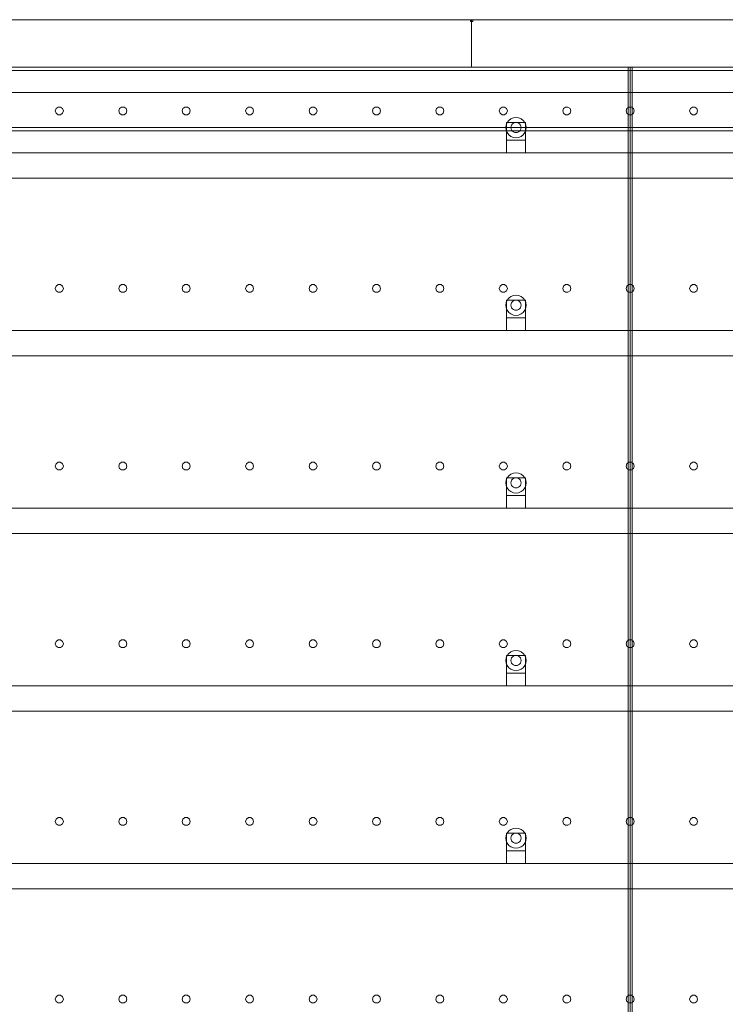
# Model space of a CAD drawing. Header units: millimetres. Extents: x -2233 to 61924, y -68080 to 6847.
# Tile 990 of 1056: x 44499 to 45611, y 1448 to 3000. Entities that reach past the tile are written whole.
import ezdxf

# ---------------------------------------------------------------- set-up
doc = ezdxf.new("R2010")
doc.units = ezdxf.units.MM
doc.layers.add('lateral_secador', color=7, linetype='Continuous', lineweight=0)

msp = doc.modelspace()

# ---------------------------------------------------------------- linework, layer by layer
at = {"layer": 'lateral_secador'}
for p, q in [((44211.134, 3000), (45211.134, 3000)), ((45209.134, 3000), (45213.134, 3000)), ((45209.134, 3000), (45209.134, 2997)), ((45209.134, 2997), (45213.134, 2997)), ((45211.134, 2925), (45211.134, 3000)), ((45211.134, 3000), (46211.134, 3000)), ((45213.134, 2997), (45213.134, 3000)), ((40461.134, 2925), (60461.134, 2925)), ((40461.134, 2920), (60461.134, 2920)), ((44211.134, 2925), (45211.134, 2925)), ((44461.134, 2925), (45461.134, 2925)), ((45211.134, 2925), (46211.134, 2925)), ((45458.134, 2925), (45464.134, 2925)), ((45458.134, 2925), (45458.134, 60)), ((45461.134, 0), (45461.134, 2925)), ((45461.134, 2925), (45661.134, 2925)), ((45464.134, 60), (45464.134, 2925)), ((40461.134, 2885), (60461.134, 2885)), ((44555.997, 2860.082), (44554.784, 2856.35)), ((44554.784, 2856.35), (44555.997, 2852.618)), ((44559.172, 2862.389), (44555.997, 2860.082)), ((44563.096, 2862.389), (44559.172, 2862.389)), ((44566.271, 2860.082), (44563.096, 2862.389)), ((44567.484, 2856.35), (44566.271, 2860.082)), ((44566.271, 2852.618), (44567.484, 2856.35)), ((44655.997, 2860.082), (44654.784, 2856.35)), ((44654.784, 2856.35), (44655.997, 2852.618)), ((44659.172, 2862.389), (44655.997, 2860.082)), ((44663.096, 2862.389), (44659.172, 2862.389)), ((44666.271, 2860.082), (44663.096, 2862.389)), ((44667.484, 2856.35), (44666.271, 2860.082)), ((44666.271, 2852.618), (44667.484, 2856.35)), ((44755.997, 2860.082), (44754.784, 2856.35)), ((44754.784, 2856.35), (44755.997, 2852.618)), ((44759.172, 2862.389), (44755.997, 2860.082)), ((44763.096, 2862.389), (44759.172, 2862.389)), ((44766.271, 2860.082), (44763.096, 2862.389)), ((44767.484, 2856.35), (44766.271, 2860.082)), ((44766.271, 2852.618), (44767.484, 2856.35)), ((44855.997, 2860.082), (44854.784, 2856.35)), ((44854.784, 2856.35), (44855.997, 2852.618)), ((44859.172, 2862.389), (44855.997, 2860.082)), ((44863.096, 2862.389), (44859.172, 2862.389)), ((44866.271, 2860.082), (44863.096, 2862.389)), ((44867.484, 2856.35), (44866.271, 2860.082)), ((44866.271, 2852.618), (44867.484, 2856.35)), ((44955.997, 2860.082), (44954.784, 2856.35)), ((44954.784, 2856.35), (44955.997, 2852.618)), ((44959.172, 2862.389), (44955.997, 2860.082)), ((44963.096, 2862.389), (44959.172, 2862.389)), ((44966.271, 2860.082), (44963.096, 2862.389)), ((44967.484, 2856.35), (44966.271, 2860.082)), ((44966.271, 2852.618), (44967.484, 2856.35)), ((45055.997, 2860.082), (45054.784, 2856.35)), ((45054.784, 2856.35), (45055.997, 2852.618)), ((45059.172, 2862.389), (45055.997, 2860.082)), ((45063.096, 2862.389), (45059.172, 2862.389)), ((45066.271, 2860.082), (45063.096, 2862.389)), ((45067.484, 2856.35), (45066.271, 2860.082)), ((45066.271, 2852.618), (45067.484, 2856.35)), ((45155.997, 2860.082), (45154.784, 2856.35)), ((45154.784, 2856.35), (45155.997, 2852.618)), ((45159.172, 2862.389), (45155.997, 2860.082)), ((45163.096, 2862.389), (45159.172, 2862.389)), ((45166.271, 2860.082), (45163.096, 2862.389)), ((45167.484, 2856.35), (45166.271, 2860.082)), ((45166.271, 2852.618), (45167.484, 2856.35)), ((45255.997, 2860.082), (45254.784, 2856.35)), ((45254.784, 2856.35), (45255.997, 2852.618)), ((45259.172, 2862.389), (45255.997, 2860.082)), ((45263.096, 2862.389), (45259.172, 2862.389)), ((45266.271, 2860.082), (45263.096, 2862.389)), ((45267.484, 2856.35), (45266.271, 2860.082)), ((45266.271, 2852.618), (45267.484, 2856.35)), ((45355.997, 2860.082), (45354.784, 2856.35)), ((45354.784, 2856.35), (45355.997, 2852.618)), ((45359.172, 2862.389), (45355.997, 2860.082)), ((45363.096, 2862.389), (45359.172, 2862.389)), ((45366.271, 2860.082), (45363.096, 2862.389)), ((45367.484, 2856.35), (45366.271, 2860.082)), ((45366.271, 2852.618), (45367.484, 2856.35)), ((45455.997, 2860.082), (45454.784, 2856.35)), ((45454.784, 2856.35), (45455.997, 2852.618)), ((45459.172, 2862.389), (45455.997, 2860.082)), ((45463.096, 2862.389), (45459.172, 2862.389)), ((45466.271, 2860.082), (45463.096, 2862.389)), ((45467.484, 2856.35), (45466.271, 2860.082)), ((45466.271, 2852.618), (45467.484, 2856.35)), ((45555.997, 2860.082), (45554.784, 2856.35)), ((45554.784, 2856.35), (45555.997, 2852.618)), ((45559.172, 2862.389), (45555.997, 2860.082)), ((45563.096, 2862.389), (45559.172, 2862.389)), ((45566.271, 2860.082), (45563.096, 2862.389)), ((45567.484, 2856.35), (45566.271, 2860.082)), ((45566.271, 2852.618), (45567.484, 2856.35)), ((44555.997, 2852.618), (44559.172, 2850.311)), ((44559.172, 2850.311), (44563.096, 2850.311)), ((44563.096, 2850.311), (44566.271, 2852.618)), ((44655.997, 2852.618), (44659.172, 2850.311)), ((44659.172, 2850.311), (44663.096, 2850.311)), ((44663.096, 2850.311), (44666.271, 2852.618)), ((44755.997, 2852.618), (44759.172, 2850.311)), ((44759.172, 2850.311), (44763.096, 2850.311)), ((44763.096, 2850.311), (44766.271, 2852.618)), ((44855.997, 2852.618), (44859.172, 2850.311)), ((44859.172, 2850.311), (44863.096, 2850.311)), ((44863.096, 2850.311), (44866.271, 2852.618)), ((44955.997, 2852.618), (44959.172, 2850.311)), ((44959.172, 2850.311), (44963.096, 2850.311)), ((44963.096, 2850.311), (44966.271, 2852.618)), ((45055.997, 2852.618), (45059.172, 2850.311)), ((45059.172, 2850.311), (45063.096, 2850.311)), ((45063.096, 2850.311), (45066.271, 2852.618)), ((45155.997, 2852.618), (45159.172, 2850.311)), ((45159.172, 2850.311), (45163.096, 2850.311)), ((45163.096, 2850.311), (45166.271, 2852.618)), ((45255.997, 2852.618), (45259.172, 2850.311)), ((45259.172, 2850.311), (45263.096, 2850.311)), ((45263.096, 2850.311), (45266.271, 2852.618)), ((45269.82, 2841.314), (45267.277, 2838)), ((45273.134, 2843.856), (45269.82, 2841.314)), ((45276.993, 2845.455), (45273.134, 2843.856)), ((45281.134, 2846), (45276.993, 2845.455)), ((45285.275, 2845.455), (45281.134, 2846)), ((45289.134, 2843.856), (45285.275, 2845.455)), ((45292.448, 2841.314), (45289.134, 2843.856)), ((45294.99, 2838), (45292.448, 2841.314)), ((45355.997, 2852.618), (45359.172, 2850.311)), ((45359.172, 2850.311), (45363.096, 2850.311)), ((45363.096, 2850.311), (45366.271, 2852.618)), ((45455.997, 2852.618), (45459.172, 2850.311)), ((45459.172, 2850.311), (45463.096, 2850.311)), ((45463.096, 2850.311), (45466.271, 2852.618)), ((45555.997, 2852.618), (45559.172, 2850.311)), ((45559.172, 2850.311), (45563.096, 2850.311)), ((45563.096, 2850.311), (45566.271, 2852.618)), ((40461.134, 2830), (60461.134, 2830)), ((40461.134, 2825), (60461.134, 2825)), ((45265.679, 2834.141), (45265.134, 2830)), ((45265.134, 2830), (45265.679, 2825.859)), ((45267.277, 2838), (45265.679, 2834.141)), ((45265.679, 2825.859), (45267.277, 2822)), ((45266.134, 2838), (45296.134, 2838)), ((45266.134, 2838), (45266.134, 2810)), ((45273.406, 2832.071), (45273.134, 2830)), ((45273.134, 2830), (45273.406, 2827.929)), ((45274.206, 2834), (45273.406, 2832.071)), ((45273.406, 2827.929), (45274.206, 2826)), ((45275.477, 2835.657), (45274.206, 2834)), ((45274.206, 2826), (45275.477, 2824.343)), ((45277.134, 2836.928), (45275.477, 2835.657)), ((45279.063, 2837.727), (45277.134, 2836.928)), ((45281.134, 2838), (45279.063, 2837.727)), ((45283.204, 2837.727), (45281.134, 2838)), ((45285.134, 2836.928), (45283.204, 2837.727)), ((45286.791, 2835.657), (45285.134, 2836.928)), ((45288.062, 2834), (45286.791, 2835.657)), ((45286.791, 2824.343), (45288.062, 2826)), ((45288.861, 2832.071), (45288.062, 2834)), ((45288.062, 2826), (45288.861, 2827.929)), ((45289.134, 2830), (45288.861, 2832.071)), ((45288.861, 2827.929), (45289.134, 2830)), ((45296.589, 2834.141), (45294.99, 2838)), ((45294.99, 2822), (45296.589, 2825.859)), ((45296.134, 2810), (45296.134, 2838)), ((45297.134, 2830), (45296.589, 2834.141)), ((45296.589, 2825.859), (45297.134, 2830)), ((45266.134, 2810), (45296.134, 2810)), ((45266.134, 2810), (45266.134, 2790)), ((45267.277, 2822), (45269.82, 2818.686)), ((45269.82, 2818.686), (45273.134, 2816.144)), ((45273.134, 2816.144), (45276.993, 2814.545)), ((45275.477, 2824.343), (45277.134, 2823.072)), ((45276.993, 2814.545), (45281.134, 2814)), ((45277.134, 2823.072), (45279.063, 2822.273)), ((45279.063, 2822.273), (45281.134, 2822)), ((45281.134, 2822), (45283.204, 2822.273)), ((45281.134, 2814), (45285.275, 2814.545)), ((45283.204, 2822.273), (45285.134, 2823.072)), ((45285.134, 2823.072), (45286.791, 2824.343)), ((45285.275, 2814.545), (45289.134, 2816.144)), ((45289.134, 2816.144), (45292.448, 2818.686)), ((45292.448, 2818.686), (45294.99, 2822)), ((45296.134, 2790), (45296.134, 2810)), ((40811.134, 2790), (60111.134, 2790)), ((45266.134, 2790), (45296.134, 2790)), ((40811.134, 2750), (60111.134, 2750)), ((44555.997, 2580.082), (44554.784, 2576.35)), ((44554.784, 2576.35), (44555.997, 2572.618)), ((44559.172, 2582.389), (44555.997, 2580.082)), ((44563.096, 2582.389), (44559.172, 2582.389)), ((44566.271, 2580.082), (44563.096, 2582.389)), ((44567.484, 2576.35), (44566.271, 2580.082)), ((44566.271, 2572.618), (44567.484, 2576.35)), ((44655.997, 2580.082), (44654.784, 2576.35)), ((44654.784, 2576.35), (44655.997, 2572.618)), ((44659.172, 2582.389), (44655.997, 2580.082)), ((44663.096, 2582.389), (44659.172, 2582.389)), ((44666.271, 2580.082), (44663.096, 2582.389)), ((44667.484, 2576.35), (44666.271, 2580.082)), ((44666.271, 2572.618), (44667.484, 2576.35)), ((44755.997, 2580.082), (44754.784, 2576.35)), ((44754.784, 2576.35), (44755.997, 2572.618)), ((44759.172, 2582.389), (44755.997, 2580.082)), ((44763.096, 2582.389), (44759.172, 2582.389)), ((44766.271, 2580.082), (44763.096, 2582.389)), ((44767.484, 2576.35), (44766.271, 2580.082)), ((44766.271, 2572.618), (44767.484, 2576.35)), ((44855.997, 2580.082), (44854.784, 2576.35)), ((44854.784, 2576.35), (44855.997, 2572.618)), ((44859.172, 2582.389), (44855.997, 2580.082)), ((44863.096, 2582.389), (44859.172, 2582.389)), ((44866.271, 2580.082), (44863.096, 2582.389)), ((44867.484, 2576.35), (44866.271, 2580.082)), ((44866.271, 2572.618), (44867.484, 2576.35)), ((44955.997, 2580.082), (44954.784, 2576.35)), ((44954.784, 2576.35), (44955.997, 2572.618)), ((44959.172, 2582.389), (44955.997, 2580.082)), ((44963.096, 2582.389), (44959.172, 2582.389)), ((44966.271, 2580.082), (44963.096, 2582.389)), ((44967.484, 2576.35), (44966.271, 2580.082)), ((44966.271, 2572.618), (44967.484, 2576.35)), ((45055.997, 2580.082), (45054.784, 2576.35)), ((45054.784, 2576.35), (45055.997, 2572.618)), ((45059.172, 2582.389), (45055.997, 2580.082)), ((45063.096, 2582.389), (45059.172, 2582.389)), ((45066.271, 2580.082), (45063.096, 2582.389)), ((45067.484, 2576.35), (45066.271, 2580.082)), ((45066.271, 2572.618), (45067.484, 2576.35)), ((45155.997, 2580.082), (45154.784, 2576.35)), ((45154.784, 2576.35), (45155.997, 2572.618)), ((45159.172, 2582.389), (45155.997, 2580.082)), ((45163.096, 2582.389), (45159.172, 2582.389)), ((45166.271, 2580.082), (45163.096, 2582.389)), ((45167.484, 2576.35), (45166.271, 2580.082)), ((45166.271, 2572.618), (45167.484, 2576.35)), ((45255.997, 2580.082), (45254.784, 2576.35)), ((45254.784, 2576.35), (45255.997, 2572.618)), ((45259.172, 2582.389), (45255.997, 2580.082)), ((45263.096, 2582.389), (45259.172, 2582.389)), ((45266.271, 2580.082), (45263.096, 2582.389)), ((45267.484, 2576.35), (45266.271, 2580.082)), ((45266.271, 2572.618), (45267.484, 2576.35)), ((45355.997, 2580.082), (45354.784, 2576.35)), ((45354.784, 2576.35), (45355.997, 2572.618)), ((45359.172, 2582.389), (45355.997, 2580.082)), ((45363.096, 2582.389), (45359.172, 2582.389)), ((45366.271, 2580.082), (45363.096, 2582.389)), ((45367.484, 2576.35), (45366.271, 2580.082)), ((45366.271, 2572.618), (45367.484, 2576.35)), ((45455.997, 2580.082), (45454.784, 2576.35)), ((45454.784, 2576.35), (45455.997, 2572.618)), ((45459.172, 2582.389), (45455.997, 2580.082)), ((45463.096, 2582.389), (45459.172, 2582.389)), ((45466.271, 2580.082), (45463.096, 2582.389)), ((45467.484, 2576.35), (45466.271, 2580.082)), ((45466.271, 2572.618), (45467.484, 2576.35)), ((45555.997, 2580.082), (45554.784, 2576.35)), ((45554.784, 2576.35), (45555.997, 2572.618)), ((45559.172, 2582.389), (45555.997, 2580.082)), ((45563.096, 2582.389), (45559.172, 2582.389)), ((45566.271, 2580.082), (45563.096, 2582.389)), ((45567.484, 2576.35), (45566.271, 2580.082)), ((45566.271, 2572.618), (45567.484, 2576.35)), ((44555.997, 2572.618), (44559.172, 2570.311)), ((44559.172, 2570.311), (44563.096, 2570.311)), ((44563.096, 2570.311), (44566.271, 2572.618)), ((44655.997, 2572.618), (44659.172, 2570.311)), ((44659.172, 2570.311), (44663.096, 2570.311)), ((44663.096, 2570.311), (44666.271, 2572.618)), ((44755.997, 2572.618), (44759.172, 2570.311)), ((44759.172, 2570.311), (44763.096, 2570.311)), ((44763.096, 2570.311), (44766.271, 2572.618)), ((44855.997, 2572.618), (44859.172, 2570.311)), ((44859.172, 2570.311), (44863.096, 2570.311)), ((44863.096, 2570.311), (44866.271, 2572.618)), ((44955.997, 2572.618), (44959.172, 2570.311)), ((44959.172, 2570.311), (44963.096, 2570.311)), ((44963.096, 2570.311), (44966.271, 2572.618)), ((45055.997, 2572.618), (45059.172, 2570.311)), ((45059.172, 2570.311), (45063.096, 2570.311)), ((45063.096, 2570.311), (45066.271, 2572.618)), ((45155.997, 2572.618), (45159.172, 2570.311)), ((45159.172, 2570.311), (45163.096, 2570.311)), ((45163.096, 2570.311), (45166.271, 2572.618)), ((45255.997, 2572.618), (45259.172, 2570.311)), ((45259.172, 2570.311), (45263.096, 2570.311)), ((45263.096, 2570.311), (45266.271, 2572.618)), ((45269.82, 2561.314), (45267.277, 2558)), ((45273.134, 2563.856), (45269.82, 2561.314)), ((45276.993, 2565.455), (45273.134, 2563.856)), ((45281.134, 2566), (45276.993, 2565.455)), ((45285.275, 2565.455), (45281.134, 2566)), ((45289.134, 2563.856), (45285.275, 2565.455)), ((45292.448, 2561.314), (45289.134, 2563.856)), ((45294.99, 2558), (45292.448, 2561.314)), ((45355.997, 2572.618), (45359.172, 2570.311)), ((45359.172, 2570.311), (45363.096, 2570.311)), ((45363.096, 2570.311), (45366.271, 2572.618)), ((45455.997, 2572.618), (45459.172, 2570.311)), ((45459.172, 2570.311), (45463.096, 2570.311)), ((45463.096, 2570.311), (45466.271, 2572.618)), ((45555.997, 2572.618), (45559.172, 2570.311)), ((45559.172, 2570.311), (45563.096, 2570.311)), ((45563.096, 2570.311), (45566.271, 2572.618)), ((45265.679, 2554.141), (45265.134, 2550)), ((45265.134, 2550), (45265.679, 2545.859)), ((45267.277, 2558), (45265.679, 2554.141)), ((45265.679, 2545.859), (45267.277, 2542)), ((45266.134, 2558), (45296.134, 2558)), ((45266.134, 2558), (45266.134, 2530)), ((45273.406, 2552.071), (45273.134, 2550)), ((45273.134, 2550), (45273.406, 2547.929)), ((45274.206, 2554), (45273.406, 2552.071)), ((45273.406, 2547.929), (45274.206, 2546)), ((45275.477, 2555.657), (45274.206, 2554)), ((45274.206, 2546), (45275.477, 2544.343)), ((45277.134, 2556.928), (45275.477, 2555.657)), ((45279.063, 2557.727), (45277.134, 2556.928)), ((45281.134, 2558), (45279.063, 2557.727)), ((45283.204, 2557.727), (45281.134, 2558)), ((45285.134, 2556.928), (45283.204, 2557.727)), ((45286.791, 2555.657), (45285.134, 2556.928)), ((45288.062, 2554), (45286.791, 2555.657)), ((45286.791, 2544.343), (45288.062, 2546)), ((45288.861, 2552.071), (45288.062, 2554)), ((45288.062, 2546), (45288.861, 2547.929)), ((45289.134, 2550), (45288.861, 2552.071)), ((45288.861, 2547.929), (45289.134, 2550)), ((45296.589, 2554.141), (45294.99, 2558)), ((45294.99, 2542), (45296.589, 2545.859)), ((45296.134, 2530), (45296.134, 2558)), ((45297.134, 2550), (45296.589, 2554.141)), ((45296.589, 2545.859), (45297.134, 2550)), ((45266.134, 2530), (45296.134, 2530)), ((45266.134, 2530), (45266.134, 2510)), ((45267.277, 2542), (45269.82, 2538.686)), ((45269.82, 2538.686), (45273.134, 2536.144)), ((45273.134, 2536.144), (45276.993, 2534.545)), ((45275.477, 2544.343), (45277.134, 2543.072)), ((45276.993, 2534.545), (45281.134, 2534)), ((45277.134, 2543.072), (45279.063, 2542.273)), ((45279.063, 2542.273), (45281.134, 2542)), ((45281.134, 2542), (45283.204, 2542.273)), ((45281.134, 2534), (45285.275, 2534.545)), ((45283.204, 2542.273), (45285.134, 2543.072)), ((45285.134, 2543.072), (45286.791, 2544.343)), ((45285.275, 2534.545), (45289.134, 2536.144)), ((45289.134, 2536.144), (45292.448, 2538.686)), ((45292.448, 2538.686), (45294.99, 2542)), ((45296.134, 2510), (45296.134, 2530)), ((40811.134, 2510), (60111.134, 2510)), ((45266.134, 2510), (45296.134, 2510)), ((40811.134, 2470), (60111.134, 2470)), ((44555.997, 2300.082), (44554.784, 2296.35)), ((44559.172, 2302.389), (44555.997, 2300.082)), ((44563.096, 2302.389), (44559.172, 2302.389)), ((44566.271, 2300.082), (44563.096, 2302.389)), ((44567.484, 2296.35), (44566.271, 2300.082)), ((44655.997, 2300.082), (44654.784, 2296.35)), ((44659.172, 2302.389), (44655.997, 2300.082)), ((44663.096, 2302.389), (44659.172, 2302.389)), ((44666.271, 2300.082), (44663.096, 2302.389)), ((44667.484, 2296.35), (44666.271, 2300.082)), ((44755.997, 2300.082), (44754.784, 2296.35)), ((44759.172, 2302.389), (44755.997, 2300.082)), ((44763.096, 2302.389), (44759.172, 2302.389)), ((44766.271, 2300.082), (44763.096, 2302.389)), ((44767.484, 2296.35), (44766.271, 2300.082)), ((44855.997, 2300.082), (44854.784, 2296.35)), ((44859.172, 2302.389), (44855.997, 2300.082)), ((44863.096, 2302.389), (44859.172, 2302.389)), ((44866.271, 2300.082), (44863.096, 2302.389)), ((44867.484, 2296.35), (44866.271, 2300.082)), ((44955.997, 2300.082), (44954.784, 2296.35)), ((44959.172, 2302.389), (44955.997, 2300.082)), ((44963.096, 2302.389), (44959.172, 2302.389)), ((44966.271, 2300.082), (44963.096, 2302.389)), ((44967.484, 2296.35), (44966.271, 2300.082)), ((45055.997, 2300.082), (45054.784, 2296.35)), ((45059.172, 2302.389), (45055.997, 2300.082)), ((45063.096, 2302.389), (45059.172, 2302.389)), ((45066.271, 2300.082), (45063.096, 2302.389)), ((45067.484, 2296.35), (45066.271, 2300.082)), ((45155.997, 2300.082), (45154.784, 2296.35)), ((45159.172, 2302.389), (45155.997, 2300.082)), ((45163.096, 2302.389), (45159.172, 2302.389)), ((45166.271, 2300.082), (45163.096, 2302.389)), ((45167.484, 2296.35), (45166.271, 2300.082)), ((45255.997, 2300.082), (45254.784, 2296.35)), ((45259.172, 2302.389), (45255.997, 2300.082)), ((45263.096, 2302.389), (45259.172, 2302.389)), ((45266.271, 2300.082), (45263.096, 2302.389)), ((45267.484, 2296.35), (45266.271, 2300.082)), ((45355.997, 2300.082), (45354.784, 2296.35)), ((45359.172, 2302.389), (45355.997, 2300.082)), ((45363.096, 2302.389), (45359.172, 2302.389)), ((45366.271, 2300.082), (45363.096, 2302.389)), ((45367.484, 2296.35), (45366.271, 2300.082)), ((45455.997, 2300.082), (45454.784, 2296.35)), ((45459.172, 2302.389), (45455.997, 2300.082)), ((45463.096, 2302.389), (45459.172, 2302.389)), ((45466.271, 2300.082), (45463.096, 2302.389)), ((45467.484, 2296.35), (45466.271, 2300.082)), ((45555.997, 2300.082), (45554.784, 2296.35)), ((45559.172, 2302.389), (45555.997, 2300.082)), ((45563.096, 2302.389), (45559.172, 2302.389)), ((45566.271, 2300.082), (45563.096, 2302.389)), ((45567.484, 2296.35), (45566.271, 2300.082)), ((44554.784, 2296.35), (44555.997, 2292.618)), ((44555.997, 2292.618), (44559.172, 2290.311)), ((44559.172, 2290.311), (44563.096, 2290.311)), ((44563.096, 2290.311), (44566.271, 2292.618)), ((44566.271, 2292.618), (44567.484, 2296.35)), ((44654.784, 2296.35), (44655.997, 2292.618)), ((44655.997, 2292.618), (44659.172, 2290.311)), ((44659.172, 2290.311), (44663.096, 2290.311)), ((44663.096, 2290.311), (44666.271, 2292.618)), ((44666.271, 2292.618), (44667.484, 2296.35)), ((44754.784, 2296.35), (44755.997, 2292.618)), ((44755.997, 2292.618), (44759.172, 2290.311)), ((44759.172, 2290.311), (44763.096, 2290.311)), ((44763.096, 2290.311), (44766.271, 2292.618)), ((44766.271, 2292.618), (44767.484, 2296.35)), ((44854.784, 2296.35), (44855.997, 2292.618)), ((44855.997, 2292.618), (44859.172, 2290.311)), ((44859.172, 2290.311), (44863.096, 2290.311)), ((44863.096, 2290.311), (44866.271, 2292.618)), ((44866.271, 2292.618), (44867.484, 2296.35)), ((44954.784, 2296.35), (44955.997, 2292.618)), ((44955.997, 2292.618), (44959.172, 2290.311)), ((44959.172, 2290.311), (44963.096, 2290.311)), ((44963.096, 2290.311), (44966.271, 2292.618)), ((44966.271, 2292.618), (44967.484, 2296.35)), ((45054.784, 2296.35), (45055.997, 2292.618)), ((45055.997, 2292.618), (45059.172, 2290.311)), ((45059.172, 2290.311), (45063.096, 2290.311)), ((45063.096, 2290.311), (45066.271, 2292.618)), ((45066.271, 2292.618), (45067.484, 2296.35)), ((45154.784, 2296.35), (45155.997, 2292.618)), ((45155.997, 2292.618), (45159.172, 2290.311)), ((45159.172, 2290.311), (45163.096, 2290.311)), ((45163.096, 2290.311), (45166.271, 2292.618)), ((45166.271, 2292.618), (45167.484, 2296.35)), ((45254.784, 2296.35), (45255.997, 2292.618)), ((45255.997, 2292.618), (45259.172, 2290.311)), ((45259.172, 2290.311), (45263.096, 2290.311)), ((45263.096, 2290.311), (45266.271, 2292.618)), ((45266.271, 2292.618), (45267.484, 2296.35)), ((45269.82, 2281.314), (45267.277, 2278)), ((45273.134, 2283.856), (45269.82, 2281.314)), ((45276.993, 2285.455), (45273.134, 2283.856)), ((45281.134, 2286), (45276.993, 2285.455)), ((45285.275, 2285.455), (45281.134, 2286)), ((45289.134, 2283.856), (45285.275, 2285.455)), ((45292.448, 2281.314), (45289.134, 2283.856)), ((45294.99, 2278), (45292.448, 2281.314)), ((45354.784, 2296.35), (45355.997, 2292.618)), ((45355.997, 2292.618), (45359.172, 2290.311)), ((45359.172, 2290.311), (45363.096, 2290.311)), ((45363.096, 2290.311), (45366.271, 2292.618)), ((45366.271, 2292.618), (45367.484, 2296.35)), ((45454.784, 2296.35), (45455.997, 2292.618)), ((45455.997, 2292.618), (45459.172, 2290.311)), ((45459.172, 2290.311), (45463.096, 2290.311)), ((45463.096, 2290.311), (45466.271, 2292.618)), ((45466.271, 2292.618), (45467.484, 2296.35)), ((45554.784, 2296.35), (45555.997, 2292.618)), ((45555.997, 2292.618), (45559.172, 2290.311)), ((45559.172, 2290.311), (45563.096, 2290.311)), ((45563.096, 2290.311), (45566.271, 2292.618)), ((45566.271, 2292.618), (45567.484, 2296.35)), ((45265.679, 2274.141), (45265.134, 2270)), ((45265.134, 2270), (45265.679, 2265.859)), ((45267.277, 2278), (45265.679, 2274.141)), ((45265.679, 2265.859), (45267.277, 2262)), ((45266.134, 2278), (45296.134, 2278)), ((45266.134, 2278), (45266.134, 2250)), ((45273.406, 2272.071), (45273.134, 2270)), ((45273.134, 2270), (45273.406, 2267.929)), ((45274.206, 2274), (45273.406, 2272.071)), ((45273.406, 2267.929), (45274.206, 2266)), ((45275.477, 2275.657), (45274.206, 2274)), ((45274.206, 2266), (45275.477, 2264.343)), ((45277.134, 2276.928), (45275.477, 2275.657)), ((45279.063, 2277.727), (45277.134, 2276.928)), ((45281.134, 2278), (45279.063, 2277.727)), ((45283.204, 2277.727), (45281.134, 2278)), ((45285.134, 2276.928), (45283.204, 2277.727)), ((45286.791, 2275.657), (45285.134, 2276.928)), ((45288.062, 2274), (45286.791, 2275.657)), ((45286.791, 2264.343), (45288.062, 2266)), ((45288.861, 2272.071), (45288.062, 2274)), ((45288.062, 2266), (45288.861, 2267.929)), ((45289.134, 2270), (45288.861, 2272.071)), ((45288.861, 2267.929), (45289.134, 2270)), ((45296.589, 2274.141), (45294.99, 2278)), ((45294.99, 2262), (45296.589, 2265.859)), ((45296.134, 2250), (45296.134, 2278)), ((45297.134, 2270), (45296.589, 2274.141)), ((45296.589, 2265.859), (45297.134, 2270)), ((45267.277, 2262), (45269.82, 2258.686)), ((45269.82, 2258.686), (45273.134, 2256.144)), ((45273.134, 2256.144), (45276.993, 2254.545)), ((45275.477, 2264.343), (45277.134, 2263.072)), ((45276.993, 2254.545), (45281.134, 2254)), ((45277.134, 2263.072), (45279.063, 2262.273)), ((45279.063, 2262.273), (45281.134, 2262)), ((45281.134, 2262), (45283.204, 2262.273)), ((45281.134, 2254), (45285.275, 2254.545)), ((45283.204, 2262.273), (45285.134, 2263.072)), ((45285.134, 2263.072), (45286.791, 2264.343)), ((45285.275, 2254.545), (45289.134, 2256.144)), ((45289.134, 2256.144), (45292.448, 2258.686)), ((45292.448, 2258.686), (45294.99, 2262)), ((45266.134, 2250), (45296.134, 2250)), ((45266.134, 2250), (45266.134, 2230)), ((45296.134, 2230), (45296.134, 2250)), ((40811.134, 2230), (60111.134, 2230)), ((45266.134, 2230), (45296.134, 2230)), ((40811.134, 2190), (60111.134, 2190)), ((44555.997, 2020.082), (44554.784, 2016.35)), ((44559.172, 2022.389), (44555.997, 2020.082)), ((44563.096, 2022.389), (44559.172, 2022.389)), ((44566.271, 2020.082), (44563.096, 2022.389)), ((44567.484, 2016.35), (44566.271, 2020.082)), ((44655.997, 2020.082), (44654.784, 2016.35)), ((44659.172, 2022.389), (44655.997, 2020.082)), ((44663.096, 2022.389), (44659.172, 2022.389)), ((44666.271, 2020.082), (44663.096, 2022.389)), ((44667.484, 2016.35), (44666.271, 2020.082)), ((44755.997, 2020.082), (44754.784, 2016.35)), ((44759.172, 2022.389), (44755.997, 2020.082)), ((44763.096, 2022.389), (44759.172, 2022.389)), ((44766.271, 2020.082), (44763.096, 2022.389)), ((44767.484, 2016.35), (44766.271, 2020.082)), ((44855.997, 2020.082), (44854.784, 2016.35)), ((44859.172, 2022.389), (44855.997, 2020.082)), ((44863.096, 2022.389), (44859.172, 2022.389)), ((44866.271, 2020.082), (44863.096, 2022.389)), ((44867.484, 2016.35), (44866.271, 2020.082)), ((44955.997, 2020.082), (44954.784, 2016.35)), ((44959.172, 2022.389), (44955.997, 2020.082)), ((44963.096, 2022.389), (44959.172, 2022.389)), ((44966.271, 2020.082), (44963.096, 2022.389)), ((44967.484, 2016.35), (44966.271, 2020.082)), ((45055.997, 2020.082), (45054.784, 2016.35)), ((45059.172, 2022.389), (45055.997, 2020.082)), ((45063.096, 2022.389), (45059.172, 2022.389)), ((45066.271, 2020.082), (45063.096, 2022.389)), ((45067.484, 2016.35), (45066.271, 2020.082)), ((45155.997, 2020.082), (45154.784, 2016.35)), ((45159.172, 2022.389), (45155.997, 2020.082)), ((45163.096, 2022.389), (45159.172, 2022.389)), ((45166.271, 2020.082), (45163.096, 2022.389)), ((45167.484, 2016.35), (45166.271, 2020.082)), ((45255.997, 2020.082), (45254.784, 2016.35)), ((45259.172, 2022.389), (45255.997, 2020.082)), ((45263.096, 2022.389), (45259.172, 2022.389)), ((45266.271, 2020.082), (45263.096, 2022.389)), ((45267.484, 2016.35), (45266.271, 2020.082)), ((45355.997, 2020.082), (45354.784, 2016.35)), ((45359.172, 2022.389), (45355.997, 2020.082)), ((45363.096, 2022.389), (45359.172, 2022.389)), ((45366.271, 2020.082), (45363.096, 2022.389)), ((45367.484, 2016.35), (45366.271, 2020.082)), ((45455.997, 2020.082), (45454.784, 2016.35)), ((45459.172, 2022.389), (45455.997, 2020.082)), ((45463.096, 2022.389), (45459.172, 2022.389)), ((45466.271, 2020.082), (45463.096, 2022.389)), ((45467.484, 2016.35), (45466.271, 2020.082)), ((45555.997, 2020.082), (45554.784, 2016.35)), ((45559.172, 2022.389), (45555.997, 2020.082)), ((45563.096, 2022.389), (45559.172, 2022.389)), ((45566.271, 2020.082), (45563.096, 2022.389)), ((45567.484, 2016.35), (45566.271, 2020.082)), ((44554.784, 2016.35), (44555.997, 2012.618)), ((44555.997, 2012.618), (44559.172, 2010.311)), ((44559.172, 2010.311), (44563.096, 2010.311)), ((44563.096, 2010.311), (44566.271, 2012.618)), ((44566.271, 2012.618), (44567.484, 2016.35)), ((44654.784, 2016.35), (44655.997, 2012.618)), ((44655.997, 2012.618), (44659.172, 2010.311)), ((44659.172, 2010.311), (44663.096, 2010.311)), ((44663.096, 2010.311), (44666.271, 2012.618)), ((44666.271, 2012.618), (44667.484, 2016.35)), ((44754.784, 2016.35), (44755.997, 2012.618)), ((44755.997, 2012.618), (44759.172, 2010.311)), ((44759.172, 2010.311), (44763.096, 2010.311)), ((44763.096, 2010.311), (44766.271, 2012.618)), ((44766.271, 2012.618), (44767.484, 2016.35)), ((44854.784, 2016.35), (44855.997, 2012.618)), ((44855.997, 2012.618), (44859.172, 2010.311)), ((44859.172, 2010.311), (44863.096, 2010.311)), ((44863.096, 2010.311), (44866.271, 2012.618)), ((44866.271, 2012.618), (44867.484, 2016.35)), ((44954.784, 2016.35), (44955.997, 2012.618)), ((44955.997, 2012.618), (44959.172, 2010.311)), ((44959.172, 2010.311), (44963.096, 2010.311)), ((44963.096, 2010.311), (44966.271, 2012.618)), ((44966.271, 2012.618), (44967.484, 2016.35)), ((45054.784, 2016.35), (45055.997, 2012.618)), ((45055.997, 2012.618), (45059.172, 2010.311)), ((45059.172, 2010.311), (45063.096, 2010.311)), ((45063.096, 2010.311), (45066.271, 2012.618)), ((45066.271, 2012.618), (45067.484, 2016.35)), ((45154.784, 2016.35), (45155.997, 2012.618)), ((45155.997, 2012.618), (45159.172, 2010.311)), ((45159.172, 2010.311), (45163.096, 2010.311)), ((45163.096, 2010.311), (45166.271, 2012.618)), ((45166.271, 2012.618), (45167.484, 2016.35)), ((45254.784, 2016.35), (45255.997, 2012.618)), ((45255.997, 2012.618), (45259.172, 2010.311)), ((45259.172, 2010.311), (45263.096, 2010.311)), ((45263.096, 2010.311), (45266.271, 2012.618)), ((45266.271, 2012.618), (45267.484, 2016.35)), ((45273.134, 2003.856), (45269.82, 2001.314)), ((45276.993, 2005.455), (45273.134, 2003.856)), ((45281.134, 2006), (45276.993, 2005.455)), ((45285.275, 2005.455), (45281.134, 2006)), ((45289.134, 2003.856), (45285.275, 2005.455)), ((45292.448, 2001.314), (45289.134, 2003.856)), ((45354.784, 2016.35), (45355.997, 2012.618)), ((45355.997, 2012.618), (45359.172, 2010.311)), ((45359.172, 2010.311), (45363.096, 2010.311)), ((45363.096, 2010.311), (45366.271, 2012.618)), ((45366.271, 2012.618), (45367.484, 2016.35)), ((45454.784, 2016.35), (45455.997, 2012.618)), ((45455.997, 2012.618), (45459.172, 2010.311)), ((45459.172, 2010.311), (45463.096, 2010.311)), ((45463.096, 2010.311), (45466.271, 2012.618)), ((45466.271, 2012.618), (45467.484, 2016.35)), ((45554.784, 2016.35), (45555.997, 2012.618)), ((45555.997, 2012.618), (45559.172, 2010.311)), ((45559.172, 2010.311), (45563.096, 2010.311)), ((45563.096, 2010.311), (45566.271, 2012.618)), ((45566.271, 2012.618), (45567.484, 2016.35)), ((45265.679, 1994.141), (45265.134, 1990)), ((45265.134, 1990), (45265.679, 1985.859)), ((45267.277, 1998), (45265.679, 1994.141)), ((45266.134, 1998), (45296.134, 1998)), ((45266.134, 1998), (45266.134, 1970)), ((45269.82, 2001.314), (45267.277, 1998)), ((45273.406, 1992.071), (45273.134, 1990)), ((45273.134, 1990), (45273.406, 1987.929)), ((45274.206, 1994), (45273.406, 1992.071)), ((45273.406, 1987.929), (45274.206, 1986)), ((45275.477, 1995.657), (45274.206, 1994)), ((45277.134, 1996.928), (45275.477, 1995.657)), ((45279.063, 1997.727), (45277.134, 1996.928)), ((45281.134, 1998), (45279.063, 1997.727)), ((45283.204, 1997.727), (45281.134, 1998)), ((45285.134, 1996.928), (45283.204, 1997.727)), ((45286.791, 1995.657), (45285.134, 1996.928)), ((45288.062, 1994), (45286.791, 1995.657)), ((45288.861, 1992.071), (45288.062, 1994)), ((45288.062, 1986), (45288.861, 1987.929)), ((45289.134, 1990), (45288.861, 1992.071)), ((45288.861, 1987.929), (45289.134, 1990)), ((45294.99, 1998), (45292.448, 2001.314)), ((45296.589, 1994.141), (45294.99, 1998)), ((45296.134, 1970), (45296.134, 1998)), ((45297.134, 1990), (45296.589, 1994.141)), ((45296.589, 1985.859), (45297.134, 1990)), ((45265.679, 1985.859), (45267.277, 1982)), ((45267.277, 1982), (45269.82, 1978.686)), ((45269.82, 1978.686), (45273.134, 1976.144)), ((45273.134, 1976.144), (45276.993, 1974.545)), ((45274.206, 1986), (45275.477, 1984.343)), ((45275.477, 1984.343), (45277.134, 1983.072)), ((45276.993, 1974.545), (45281.134, 1974)), ((45277.134, 1983.072), (45279.063, 1982.273)), ((45279.063, 1982.273), (45281.134, 1982)), ((45281.134, 1982), (45283.204, 1982.273)), ((45281.134, 1974), (45285.275, 1974.545)), ((45283.204, 1982.273), (45285.134, 1983.072)), ((45285.134, 1983.072), (45286.791, 1984.343)), ((45285.275, 1974.545), (45289.134, 1976.144)), ((45286.791, 1984.343), (45288.062, 1986)), ((45289.134, 1976.144), (45292.448, 1978.686)), ((45292.448, 1978.686), (45294.99, 1982)), ((45294.99, 1982), (45296.589, 1985.859)), ((45266.134, 1970), (45296.134, 1970)), ((45266.134, 1970), (45266.134, 1950)), ((45296.134, 1950), (45296.134, 1970)), ((40811.134, 1950), (60111.134, 1950)), ((45266.134, 1950), (45296.134, 1950)), ((40811.134, 1910), (60111.134, 1910)), ((44555.997, 1740.082), (44554.784, 1736.35)), ((44559.172, 1742.389), (44555.997, 1740.082)), ((44563.096, 1742.389), (44559.172, 1742.389)), ((44566.271, 1740.082), (44563.096, 1742.389)), ((44567.484, 1736.35), (44566.271, 1740.082)), ((44655.997, 1740.082), (44654.784, 1736.35)), ((44659.172, 1742.389), (44655.997, 1740.082)), ((44663.096, 1742.389), (44659.172, 1742.389)), ((44666.271, 1740.082), (44663.096, 1742.389)), ((44667.484, 1736.35), (44666.271, 1740.082)), ((44755.997, 1740.082), (44754.784, 1736.35)), ((44759.172, 1742.389), (44755.997, 1740.082)), ((44763.096, 1742.389), (44759.172, 1742.389)), ((44766.271, 1740.082), (44763.096, 1742.389)), ((44767.484, 1736.35), (44766.271, 1740.082)), ((44855.997, 1740.082), (44854.784, 1736.35)), ((44859.172, 1742.389), (44855.997, 1740.082)), ((44863.096, 1742.389), (44859.172, 1742.389)), ((44866.271, 1740.082), (44863.096, 1742.389)), ((44867.484, 1736.35), (44866.271, 1740.082)), ((44955.997, 1740.082), (44954.784, 1736.35)), ((44959.172, 1742.389), (44955.997, 1740.082)), ((44963.096, 1742.389), (44959.172, 1742.389)), ((44966.271, 1740.082), (44963.096, 1742.389)), ((44967.484, 1736.35), (44966.271, 1740.082)), ((45055.997, 1740.082), (45054.784, 1736.35)), ((45059.172, 1742.389), (45055.997, 1740.082)), ((45063.096, 1742.389), (45059.172, 1742.389)), ((45066.271, 1740.082), (45063.096, 1742.389)), ((45067.484, 1736.35), (45066.271, 1740.082)), ((45155.997, 1740.082), (45154.784, 1736.35)), ((45159.172, 1742.389), (45155.997, 1740.082)), ((45163.096, 1742.389), (45159.172, 1742.389)), ((45166.271, 1740.082), (45163.096, 1742.389)), ((45167.484, 1736.35), (45166.271, 1740.082)), ((45255.997, 1740.082), (45254.784, 1736.35)), ((45259.172, 1742.389), (45255.997, 1740.082)), ((45263.096, 1742.389), (45259.172, 1742.389)), ((45266.271, 1740.082), (45263.096, 1742.389)), ((45267.484, 1736.35), (45266.271, 1740.082)), ((45355.997, 1740.082), (45354.784, 1736.35)), ((45359.172, 1742.389), (45355.997, 1740.082)), ((45363.096, 1742.389), (45359.172, 1742.389)), ((45366.271, 1740.082), (45363.096, 1742.389)), ((45367.484, 1736.35), (45366.271, 1740.082)), ((45455.997, 1740.082), (45454.784, 1736.35)), ((45459.172, 1742.389), (45455.997, 1740.082)), ((45463.096, 1742.389), (45459.172, 1742.389)), ((45466.271, 1740.082), (45463.096, 1742.389)), ((45467.484, 1736.35), (45466.271, 1740.082)), ((45555.997, 1740.082), (45554.784, 1736.35)), ((45559.172, 1742.389), (45555.997, 1740.082)), ((45563.096, 1742.389), (45559.172, 1742.389)), ((45566.271, 1740.082), (45563.096, 1742.389)), ((45567.484, 1736.35), (45566.271, 1740.082)), ((44554.784, 1736.35), (44555.997, 1732.618)), ((44555.997, 1732.618), (44559.172, 1730.311)), ((44559.172, 1730.311), (44563.096, 1730.311)), ((44563.096, 1730.311), (44566.271, 1732.618)), ((44566.271, 1732.618), (44567.484, 1736.35)), ((44654.784, 1736.35), (44655.997, 1732.618)), ((44655.997, 1732.618), (44659.172, 1730.311)), ((44659.172, 1730.311), (44663.096, 1730.311)), ((44663.096, 1730.311), (44666.271, 1732.618)), ((44666.271, 1732.618), (44667.484, 1736.35)), ((44754.784, 1736.35), (44755.997, 1732.618)), ((44755.997, 1732.618), (44759.172, 1730.311)), ((44759.172, 1730.311), (44763.096, 1730.311)), ((44763.096, 1730.311), (44766.271, 1732.618)), ((44766.271, 1732.618), (44767.484, 1736.35)), ((44854.784, 1736.35), (44855.997, 1732.618)), ((44855.997, 1732.618), (44859.172, 1730.311)), ((44859.172, 1730.311), (44863.096, 1730.311)), ((44863.096, 1730.311), (44866.271, 1732.618)), ((44866.271, 1732.618), (44867.484, 1736.35)), ((44954.784, 1736.35), (44955.997, 1732.618)), ((44955.997, 1732.618), (44959.172, 1730.311)), ((44959.172, 1730.311), (44963.096, 1730.311)), ((44963.096, 1730.311), (44966.271, 1732.618)), ((44966.271, 1732.618), (44967.484, 1736.35)), ((45054.784, 1736.35), (45055.997, 1732.618)), ((45055.997, 1732.618), (45059.172, 1730.311)), ((45059.172, 1730.311), (45063.096, 1730.311)), ((45063.096, 1730.311), (45066.271, 1732.618)), ((45066.271, 1732.618), (45067.484, 1736.35)), ((45154.784, 1736.35), (45155.997, 1732.618)), ((45155.997, 1732.618), (45159.172, 1730.311)), ((45159.172, 1730.311), (45163.096, 1730.311)), ((45163.096, 1730.311), (45166.271, 1732.618)), ((45166.271, 1732.618), (45167.484, 1736.35)), ((45254.784, 1736.35), (45255.997, 1732.618)), ((45255.997, 1732.618), (45259.172, 1730.311)), ((45259.172, 1730.311), (45263.096, 1730.311)), ((45263.096, 1730.311), (45266.271, 1732.618)), ((45266.271, 1732.618), (45267.484, 1736.35)), ((45273.134, 1723.856), (45269.82, 1721.314)), ((45276.993, 1725.455), (45273.134, 1723.856)), ((45281.134, 1726), (45276.993, 1725.455)), ((45285.275, 1725.455), (45281.134, 1726)), ((45289.134, 1723.856), (45285.275, 1725.455)), ((45292.448, 1721.314), (45289.134, 1723.856)), ((45354.784, 1736.35), (45355.997, 1732.618)), ((45355.997, 1732.618), (45359.172, 1730.311)), ((45359.172, 1730.311), (45363.096, 1730.311)), ((45363.096, 1730.311), (45366.271, 1732.618)), ((45366.271, 1732.618), (45367.484, 1736.35)), ((45454.784, 1736.35), (45455.997, 1732.618)), ((45455.997, 1732.618), (45459.172, 1730.311)), ((45459.172, 1730.311), (45463.096, 1730.311)), ((45463.096, 1730.311), (45466.271, 1732.618)), ((45466.271, 1732.618), (45467.484, 1736.35)), ((45554.784, 1736.35), (45555.997, 1732.618)), ((45555.997, 1732.618), (45559.172, 1730.311)), ((45559.172, 1730.311), (45563.096, 1730.311)), ((45563.096, 1730.311), (45566.271, 1732.618)), ((45566.271, 1732.618), (45567.484, 1736.35)), ((45265.679, 1714.141), (45265.134, 1710)), ((45265.134, 1710), (45265.679, 1705.859)), ((45267.277, 1718), (45265.679, 1714.141)), ((45266.134, 1718), (45296.134, 1718)), ((45266.134, 1718), (45266.134, 1690)), ((45269.82, 1721.314), (45267.277, 1718)), ((45273.406, 1712.071), (45273.134, 1710)), ((45273.134, 1710), (45273.406, 1707.929)), ((45274.206, 1714), (45273.406, 1712.071)), ((45273.406, 1707.929), (45274.206, 1706)), ((45275.477, 1715.657), (45274.206, 1714)), ((45277.134, 1716.928), (45275.477, 1715.657)), ((45279.063, 1717.727), (45277.134, 1716.928)), ((45281.134, 1718), (45279.063, 1717.727)), ((45283.204, 1717.727), (45281.134, 1718)), ((45285.134, 1716.928), (45283.204, 1717.727)), ((45286.791, 1715.657), (45285.134, 1716.928)), ((45288.062, 1714), (45286.791, 1715.657)), ((45288.861, 1712.071), (45288.062, 1714)), ((45288.062, 1706), (45288.861, 1707.929)), ((45289.134, 1710), (45288.861, 1712.071)), ((45288.861, 1707.929), (45289.134, 1710)), ((45294.99, 1718), (45292.448, 1721.314)), ((45296.589, 1714.141), (45294.99, 1718)), ((45296.134, 1690), (45296.134, 1718)), ((45297.134, 1710), (45296.589, 1714.141)), ((45296.589, 1705.859), (45297.134, 1710)), ((45265.679, 1705.859), (45267.277, 1702)), ((45267.277, 1702), (45269.82, 1698.686)), ((45269.82, 1698.686), (45273.134, 1696.144)), ((45273.134, 1696.144), (45276.993, 1694.545)), ((45274.206, 1706), (45275.477, 1704.343)), ((45275.477, 1704.343), (45277.134, 1703.072)), ((45276.993, 1694.545), (45281.134, 1694)), ((45277.134, 1703.072), (45279.063, 1702.273)), ((45279.063, 1702.273), (45281.134, 1702)), ((45281.134, 1702), (45283.204, 1702.273)), ((45281.134, 1694), (45285.275, 1694.545)), ((45283.204, 1702.273), (45285.134, 1703.072)), ((45285.134, 1703.072), (45286.791, 1704.343)), ((45285.275, 1694.545), (45289.134, 1696.144)), ((45286.791, 1704.343), (45288.062, 1706)), ((45289.134, 1696.144), (45292.448, 1698.686)), ((45292.448, 1698.686), (45294.99, 1702)), ((45294.99, 1702), (45296.589, 1705.859)), ((45266.134, 1690), (45296.134, 1690)), ((45266.134, 1690), (45266.134, 1670)), ((45296.134, 1670), (45296.134, 1690)), ((40811.134, 1670), (60111.134, 1670)), ((45266.134, 1670), (45296.134, 1670)), ((40811.134, 1630), (60111.134, 1630)), ((44555.997, 1460.082), (44554.784, 1456.35)), ((44559.172, 1462.389), (44555.997, 1460.082)), ((44563.096, 1462.389), (44559.172, 1462.389)), ((44566.271, 1460.082), (44563.096, 1462.389)), ((44567.484, 1456.35), (44566.271, 1460.082)), ((44655.997, 1460.082), (44654.784, 1456.35)), ((44659.172, 1462.389), (44655.997, 1460.082)), ((44663.096, 1462.389), (44659.172, 1462.389)), ((44666.271, 1460.082), (44663.096, 1462.389)), ((44667.484, 1456.35), (44666.271, 1460.082)), ((44755.997, 1460.082), (44754.784, 1456.35)), ((44759.172, 1462.389), (44755.997, 1460.082)), ((44763.096, 1462.389), (44759.172, 1462.389)), ((44766.271, 1460.082), (44763.096, 1462.389)), ((44767.484, 1456.35), (44766.271, 1460.082)), ((44855.997, 1460.082), (44854.784, 1456.35)), ((44859.172, 1462.389), (44855.997, 1460.082)), ((44863.096, 1462.389), (44859.172, 1462.389)), ((44866.271, 1460.082), (44863.096, 1462.389)), ((44867.484, 1456.35), (44866.271, 1460.082)), ((44955.997, 1460.082), (44954.784, 1456.35)), ((44959.172, 1462.389), (44955.997, 1460.082)), ((44963.096, 1462.389), (44959.172, 1462.389)), ((44966.271, 1460.082), (44963.096, 1462.389)), ((44967.484, 1456.35), (44966.271, 1460.082)), ((45055.997, 1460.082), (45054.784, 1456.35)), ((45059.172, 1462.389), (45055.997, 1460.082)), ((45063.096, 1462.389), (45059.172, 1462.389)), ((45066.271, 1460.082), (45063.096, 1462.389)), ((45067.484, 1456.35), (45066.271, 1460.082)), ((45155.997, 1460.082), (45154.784, 1456.35)), ((45159.172, 1462.389), (45155.997, 1460.082)), ((45163.096, 1462.389), (45159.172, 1462.389)), ((45166.271, 1460.082), (45163.096, 1462.389)), ((45167.484, 1456.35), (45166.271, 1460.082)), ((45255.997, 1460.082), (45254.784, 1456.35)), ((45259.172, 1462.389), (45255.997, 1460.082)), ((45263.096, 1462.389), (45259.172, 1462.389)), ((45266.271, 1460.082), (45263.096, 1462.389)), ((45267.484, 1456.35), (45266.271, 1460.082)), ((45355.997, 1460.082), (45354.784, 1456.35)), ((45359.172, 1462.389), (45355.997, 1460.082)), ((45363.096, 1462.389), (45359.172, 1462.389)), ((45366.271, 1460.082), (45363.096, 1462.389)), ((45367.484, 1456.35), (45366.271, 1460.082)), ((45455.997, 1460.082), (45454.784, 1456.35)), ((45459.172, 1462.389), (45455.997, 1460.082)), ((45463.096, 1462.389), (45459.172, 1462.389)), ((45466.271, 1460.082), (45463.096, 1462.389)), ((45467.484, 1456.35), (45466.271, 1460.082)), ((45555.997, 1460.082), (45554.784, 1456.35)), ((45559.172, 1462.389), (45555.997, 1460.082)), ((45563.096, 1462.389), (45559.172, 1462.389)), ((45566.271, 1460.082), (45563.096, 1462.389)), ((45567.484, 1456.35), (45566.271, 1460.082)), ((44554.784, 1456.35), (44555.997, 1452.618)), ((44555.997, 1452.618), (44559.172, 1450.311)), ((44559.172, 1450.311), (44563.096, 1450.311)), ((44563.096, 1450.311), (44566.271, 1452.618)), ((44566.271, 1452.618), (44567.484, 1456.35)), ((44654.784, 1456.35), (44655.997, 1452.618)), ((44655.997, 1452.618), (44659.172, 1450.311)), ((44659.172, 1450.311), (44663.096, 1450.311)), ((44663.096, 1450.311), (44666.271, 1452.618)), ((44666.271, 1452.618), (44667.484, 1456.35)), ((44754.784, 1456.35), (44755.997, 1452.618)), ((44755.997, 1452.618), (44759.172, 1450.311)), ((44759.172, 1450.311), (44763.096, 1450.311)), ((44763.096, 1450.311), (44766.271, 1452.618)), ((44766.271, 1452.618), (44767.484, 1456.35)), ((44854.784, 1456.35), (44855.997, 1452.618)), ((44855.997, 1452.618), (44859.172, 1450.311)), ((44859.172, 1450.311), (44863.096, 1450.311)), ((44863.096, 1450.311), (44866.271, 1452.618)), ((44866.271, 1452.618), (44867.484, 1456.35)), ((44954.784, 1456.35), (44955.997, 1452.618)), ((44955.997, 1452.618), (44959.172, 1450.311)), ((44959.172, 1450.311), (44963.096, 1450.311)), ((44963.096, 1450.311), (44966.271, 1452.618)), ((44966.271, 1452.618), (44967.484, 1456.35)), ((45054.784, 1456.35), (45055.997, 1452.618)), ((45055.997, 1452.618), (45059.172, 1450.311)), ((45059.172, 1450.311), (45063.096, 1450.311)), ((45063.096, 1450.311), (45066.271, 1452.618)), ((45066.271, 1452.618), (45067.484, 1456.35)), ((45154.784, 1456.35), (45155.997, 1452.618)), ((45155.997, 1452.618), (45159.172, 1450.311)), ((45159.172, 1450.311), (45163.096, 1450.311)), ((45163.096, 1450.311), (45166.271, 1452.618)), ((45166.271, 1452.618), (45167.484, 1456.35)), ((45254.784, 1456.35), (45255.997, 1452.618)), ((45255.997, 1452.618), (45259.172, 1450.311)), ((45259.172, 1450.311), (45263.096, 1450.311)), ((45263.096, 1450.311), (45266.271, 1452.618)), ((45266.271, 1452.618), (45267.484, 1456.35)), ((45354.784, 1456.35), (45355.997, 1452.618)), ((45355.997, 1452.618), (45359.172, 1450.311)), ((45359.172, 1450.311), (45363.096, 1450.311)), ((45363.096, 1450.311), (45366.271, 1452.618)), ((45366.271, 1452.618), (45367.484, 1456.35)), ((45454.784, 1456.35), (45455.997, 1452.618)), ((45455.997, 1452.618), (45459.172, 1450.311)), ((45459.172, 1450.311), (45463.096, 1450.311)), ((45463.096, 1450.311), (45466.271, 1452.618)), ((45466.271, 1452.618), (45467.484, 1456.35)), ((45554.784, 1456.35), (45555.997, 1452.618)), ((45555.997, 1452.618), (45559.172, 1450.311)), ((45559.172, 1450.311), (45563.096, 1450.311)), ((45563.096, 1450.311), (45566.271, 1452.618)), ((45566.271, 1452.618), (45567.484, 1456.35))]:
    msp.add_line(p, q, dxfattribs=at)

doc.saveas('drawing.dxf')
